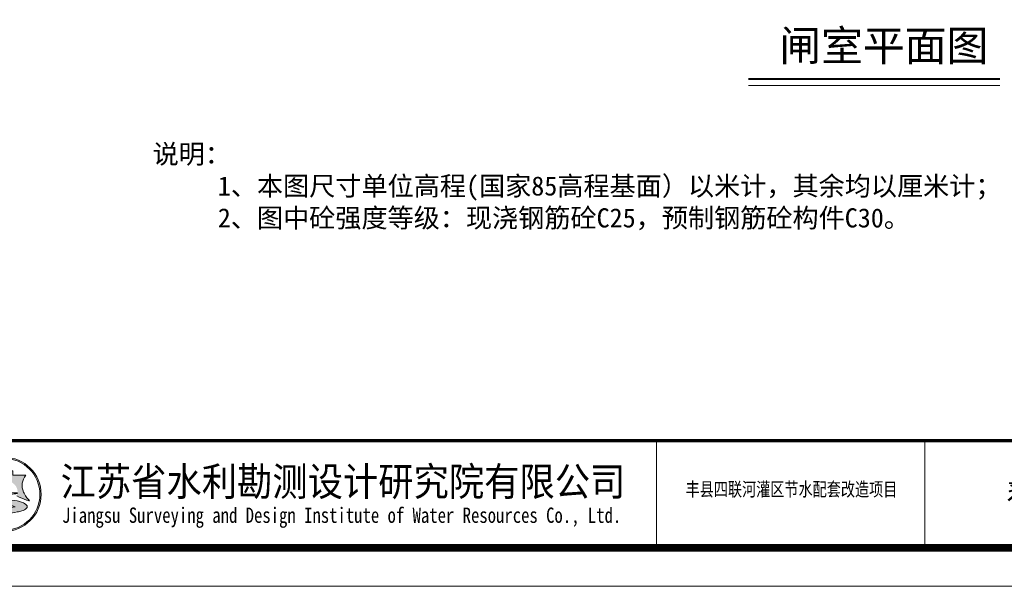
# Model space of a CAD drawing. Extents: x -27255 to 1448651, y 31034 to 8081248.
# Tile 276 of 580: x 583792 to 583920, y 3864925 to 3864999. Entities that reach past the tile are written whole.
import ezdxf
from ezdxf.enums import TextEntityAlignment as Align

# ---------------------------------------------------------------- set-up
doc = ezdxf.new("R2010")
doc.units = 0
doc.layers.get('0').update_dxf_attribs({"linetype": 'CONTINUOUS'})
for name, color, linetype, lineweight in [('0.09标注线', 3, 'CONTINUOUS', 9), ('0.13填充', 8, 'CONTINUOUS', 9), ('0.13文字', 3, 'CONTINUOUS', 13), ('图框', 7, 'CONTINUOUS', 20), ('文字', 7, 'CONTINUOUS', 15)]:
    doc.layers.add(name, color=color, linetype=linetype, lineweight=lineweight)
doc.styles.add('-仿宋_GB2312', font='FangSong_GB2312.ttf')
doc.styles.add('LYJFS', font='times.ttf', dxfattribs={"width": 0.7})
doc.styles.add('宋体', font='FangSong_GB2312.ttf')

# ---------------------------------------------------------------- blocks, each defined once
blk = doc.blocks.new('d4trtg')
h = blk.add_hatch(color=152)
h.dxf.hatch_style = 1
h.paths.add_polyline_path([(654246.3193193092, 3899725.409078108, 1), (654149.4769673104, 3899725.409078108, 1)])
h.paths.add_polyline_path([(654244.689577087, 3899725.409078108, 1), (654151.1067095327, 3899725.409078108, 1)], flags=16)
h = blk.add_hatch(color=152)
h.dxf.hatch_style = 1
edge = h.paths.add_edge_path()
edge.add_arc((654216.7300615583, 3899701.144012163), 14.62686968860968, 43.31770961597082, 70.37003522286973)
edge.add_arc((654202.9245894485, 3899662.43781051), 55.72140833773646, 70.37003522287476, 84.52854590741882)
edge.add_arc((654197.052297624, 3899601.131590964), 117.3082280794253, 84.5285459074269, 95.17746754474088)
edge.add_arc((654198.4691254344, 3899704.113250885), 18.32576248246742, 111.7965680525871, 130.9174013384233, ccw=False)
edge.add_arc((654217.4394684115, 3899656.675769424), 69.41576698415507, 98.84274785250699, 111.79656805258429, ccw=False)
edge.add_arc((654228.1102754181, 3899588.085080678), 138.8315339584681, 95.21036804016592, 98.84274785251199, ccw=False)
edge.add_ellipse((654197.8981433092, 3899728.334977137), major_axis=(-17.7501498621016, 0), ratio=0.8776980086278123, start_angle=172.6538623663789, end_angle=176.9129867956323)
edge.add_arc((654213.8325542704, 3899624.955280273), 102.5563365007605, 88.99992913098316, 98.52267106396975)
edge.add_arc((654209.8965974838, 3899651.220285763), 75.99805588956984, 98.5226710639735, 116.8491039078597)
edge.add_arc((654181.1331357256, 3899708.041207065), 12.31168505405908, 116.8491039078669, 139.2900683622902)
edge.add_arc((654173.2830714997, 3899714.795695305), 1.955690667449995, 139.2900683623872, 263.050638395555)
edge.add_arc((654175.1158058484, 3899729.831970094), 17.10324739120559, 263.0506383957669, 272.136251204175)
edge.add_arc((654186.8001782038, 3899416.594006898), 296.3525647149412, 88.46268833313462, 92.13625120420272, ccw=False)
edge.add_arc((654193.3818121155, 3899661.833379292), 51.02489061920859, 68.07113774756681, 88.46268833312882, ccw=False)
edge.add_arc((654234.506227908, 3899496.08092722), 214.2253735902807, 95.91294384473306, 98.79521578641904)
edge.add_arc((654220.8241236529, 3899584.51078353), 124.7433113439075, 98.79521578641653, 117.8496747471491)
edge.add_arc((654806.2087627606, 3897318.850026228), 2461.597634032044, 104.7703900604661, 105.15790668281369, ccw=False)
edge.add_line((654178.6340996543, 3899699.104834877), (654170.5934602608, 3899695.844113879))
edge.add_arc((654384.3496151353, 3898723.49134639), 995.5709910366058, 100.90627282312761, 102.39834375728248, ccw=False)
edge.add_line((654195.9846486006, 3899701.080338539), (654189.8745459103, 3899699.193213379))
edge.add_arc((654166.7652083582, 3899985.305806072), 287.044347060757, 274.6177604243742, 279.6944367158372)
edge.add_arc((654207.3949546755, 3899747.472955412), 45.76599921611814, 279.694436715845, 287.6119267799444)
edge.add_arc((654216.243616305, 3899719.598572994), 16.52082853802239, 287.6119267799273, 311.5140981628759)
edge.add_arc((654225.3686800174, 3899709.289677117), 2.753471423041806, 311.5140981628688, 403.3177096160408)
edge = h.paths.add_edge_path()
edge.add_arc((654242.1391779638, 3899736.786777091), 20.67819482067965, 138.9741968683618, 204.1180883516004, ccw=False)
edge.add_line((654226.5392573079, 3899750.359920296), (654209.5567490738, 3899750.359920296))
edge.add_line((654209.5567490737, 3899750.359920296), (654209.5567490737, 3899756.23053299))
edge.add_line((654209.5567490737, 3899756.23053299), (654186.2395375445, 3899756.23053299))
edge.add_line((654186.2395375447, 3899756.23053299), (654186.2395375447, 3899750.359920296))
edge.add_line((654186.2395375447, 3899750.359920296), (654169.2570293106, 3899750.359920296))
edge.add_arc((654153.6571086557, 3899736.786777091), 20.67819482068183, -24.118088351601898, 41.0258031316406, ccw=False)
edge.add_arc((654138.2813983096, 3899743.670490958), 37.52449961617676, 314.34412131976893, 335.8819116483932, ccw=False)
edge.add_arc((654157.8406418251, 3899747.198545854), 31.08765203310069, 282.3877277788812, 290.1465811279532)
edge.add_arc((654127.1774852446, 3899830.778947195), 120.1152469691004, 290.1465811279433, 296.6495194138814)
edge.add_ellipse((654197.8981433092, 3899728.334977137), major_axis=(-17.7501498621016, 0), ratio=0.8776980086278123, start_angle=176.9129867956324, end_angle=378.37473811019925, ccw=False)
edge.add_ellipse((654197.8981433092, 3899728.334977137), major_axis=(-17.7501498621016, 0), ratio=0.8776980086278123, start_angle=172.653862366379, end_angle=176.9129867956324, ccw=False)
edge.add_ellipse((654197.8981433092, 3899728.334977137), major_axis=(-17.7501498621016, 0), ratio=0.8776980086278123, start_angle=161.6252618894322, end_angle=172.653862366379, ccw=False)
edge.add_arc((654268.6188013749, 3899830.778947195), 120.1152469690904, 243.3504805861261, 249.853418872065)
edge.add_arc((654237.9556447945, 3899747.198545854), 31.08765203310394, 249.8534188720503, 257.61227222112)
edge.add_arc((654257.5148883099, 3899743.670490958), 37.52449961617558, 204.1180883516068, 225.6558786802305, ccw=False)
for p, q in [((655049.1983945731, 3899795.456410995), (655049.1983945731, 3899655.361745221)), ((655399.4350590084, 3899795.456410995), (655399.4350590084, 3899655.361745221))]:
    blk.add_line(p, q)
at = {"lineweight": 0}
blk.add_line((658071.2404705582, 3899605.327936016), (653868.4004973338, 3899605.327936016), dxfattribs=at)
at = {"lineweight": 0, "const_width": 10.0067618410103}
blk.add_lwpolyline([(654118.5695433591, 3902527.302393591), (658021.2066613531, 3902527.302393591), (658021.2066613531, 3899655.361745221), (654118.5695433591, 3899655.361745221)], close=True, dxfattribs=at)
at = {"lineweight": 0, "const_width": 4.002704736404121}
blk.add_lwpolyline([(658021.2066613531, 3899795.456410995), (654118.5695433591, 3899795.456410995)], dxfattribs=at)
at = {"color": 152}
for points in [[(654181.0529832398, 3899723.423913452, -0.02838203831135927), (654168.5479460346, 3899718.013005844, -0.03386732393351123), (654164.5097554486, 3899716.834668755, 0.09425397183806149), (654172.5302050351, 3899728.337281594, 0.2921547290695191), (654169.2570293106, 3899750.359920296), (654186.2395375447, 3899750.359920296), (654186.2395375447, 3899756.23053299), (654209.5567490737, 3899756.23053299), (654209.5567490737, 3899750.359920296), (654226.5392573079, 3899750.359920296, 0.29215472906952), (654223.2660815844, 3899728.337281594, 0.09425397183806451), (654231.2865311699, 3899716.834668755, -0.03386732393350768), (654227.2483405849, 3899718.013005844, -0.02838203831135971), (654214.7433033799, 3899723.423913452)], [(654215.6225359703, 3899727.495994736, 0.04157472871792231), (654198.6336295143, 3899726.379117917, 0.08013502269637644), (654175.5726574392, 3899719.025681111, 0.09823132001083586), (654171.8006163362, 3899716.071255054, 0.599439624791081), (654173.0464484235, 3899712.85437217, 0.03966424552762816), (654175.7533461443, 3899712.7406093, -0.01603031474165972), (654194.7507043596, 3899712.839904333, -0.08921046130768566), (654212.4373190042, 3899709.166529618, 0.01257694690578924), (654201.7504573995, 3899707.787257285, 0.08333285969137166), (654162.549863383, 3899694.805861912, -0.001690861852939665), (654178.6340996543, 3899699.104834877), (654170.5934602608, 3899695.844113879, -0.006510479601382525), (654195.9846486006, 3899701.080338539), (654189.8745459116, 3899699.193213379, 0.02215480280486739), (654215.101659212, 3899702.360502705, 0.03456031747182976), (654221.242295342, 3899703.852113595, 0.1046726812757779), (654227.1936927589, 3899707.227897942, 0.4234638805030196), (654227.3719977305, 3899711.178677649, 0.1185893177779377), (654221.6438736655, 3899714.920795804, 0.06185687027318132), (654208.2376153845, 3899717.905342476, 0.04649815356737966), (654186.4662944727, 3899717.961197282, -0.08362449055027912), (654191.6645458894, 3899721.128869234, -0.05658197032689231), (654206.7686614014, 3899725.266458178, -0.01585057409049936), (654215.5025964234, 3899726.342960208)]]:
    blk.add_lwpolyline(points, format="xyb", dxfattribs=at)
for radius in [48.42117599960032, 46.79143377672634]:
    blk.add_circle((654197.8981433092, 3899725.409078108), radius, dxfattribs=at)
at = {"style": '宋体'}
for s, height, width, p in [('江苏省水利勘测设计研究院有限公司', 37.52535690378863, 0.9, (654640.1952124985, 3899742.929376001)), ('丰县四联河灌区节水配套改造项目', 18.01217131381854, 0.75, (655225.535190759, 3899732.299860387)), ('Jiangsu Surveying and Design Institute of Water Resources Co., Ltd.', 20.0135236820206, 0.8, (654638.4727689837, 3899695.522921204))]:
    blk.add_text(s, height=height, dxfattribs=dict(at, width=width)).set_placement(p, align=Align.MIDDLE)

msp = doc.modelspace()

# ---------------------------------------------------------------- linework, layer by layer
at = {"layer": '0.13填充', "lineweight": 40, "ltscale": 0.005}
msp.add_line((583886.7687452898, 3864991.01889979), (583919.5704870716, 3864991.01889979), dxfattribs=at)
at = {"layer": '0.13填充', "ltscale": 0.005}
msp.add_line((583886.7687452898, 3864990.176048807), (583919.5704870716, 3864990.176048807), dxfattribs=at)

# ---------------------------------------------------------------- block references
at = {"layer": '图框', "xscale": 0.09999999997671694, "yscale": 0.1000000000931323, "zscale": 0.1}
msp.add_blockref('d4trtg', (518369.8265854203, 3474964.245362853), dxfattribs=at)

# ---------------------------------------------------------------- texts
at = {"layer": '0.09标注线', "insert": (583809.0035501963, 3864982.469379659, 2.096843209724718), "char_height": 2.5, "width": 195.5537787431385, "attachment_point": 1, "style": '-仿宋_GB2312'}
msp.add_mtext('说明：\\P{\\C7;     1、本图尺寸单位高程(国家85高程基面）以米计，其余均以厘米计；}\\P     2、图中砼强度等级：现浇钢筋砼C25，预制钢筋砼构件C30。', dxfattribs=at)
at = {"layer": '0.13文字', "linetype": 'Continuous', "lineweight": 13, "insert": (583910.1815563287, 3864938.112983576), "char_height": 3, "width": 66.66109248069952, "attachment_point": 1, "style": 'LYJFS'}
msp.add_mtext('{\\fFangSong_GB2312|b0|i0|c134|p49;\\W1;     翟庄西闸闸室结构图}', dxfattribs=at)
at = {"layer": '文字', "color": 7, "insert": (583890.792275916, 3864997.375198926), "char_height": 4, "width": 38.01371816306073, "attachment_point": 1, "style": '-仿宋_GB2312'}
msp.add_mtext('闸室平面图', dxfattribs=at)

doc.saveas('drawing.dxf')
